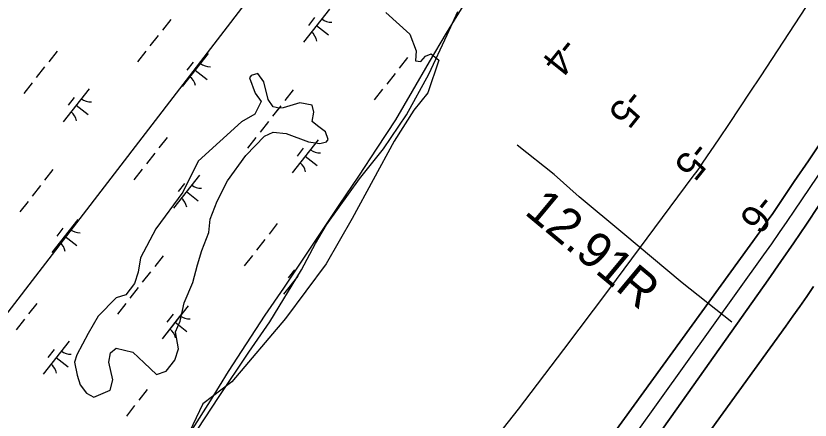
# Model space of a CAD drawing. Extents: x 3896831 to 3918110, y 171006 to 193349.
# Drawn here: x 3909609 to 3910553, y 184864 to 185345 of the extents above; entities that cross this region are included whole.
import ezdxf

# ---------------------------------------------------------------- set-up
doc = ezdxf.new("R2010")
doc.units = 0
for name, color, linetype in [('V-GRID-MAJR', 7, 'Continuous'), ('V-LEVE-TOET', 7, 'Continuous'), ('V-RIVR-EDGE', 7, 'Continuous'), ('V-RIVR-RANG', 7, 'Continuous'), ('V-RRAP-FSHR', 7, 'Continuous'), ('V-STRM-FMON', 7, 'Continuous'), ('V-TOPO-DPTH', 7, 'Continuous'), ('V-TOPO-MINR', 7, 'Continuous'), ('V-TOPO-SHOR', 7, 'Continuous'), ('V-UTIL-LINE', 7, 'Continuous'), ('V-WETL-SWMP', 7, 'Continuous')]:
    doc.layers.add(name, color=color, linetype=linetype)

msp = doc.modelspace()

# ---------------------------------------------------------------- linework, layer by layer
at = {"layer": 'V-GRID-MAJR'}
msp.add_spline([(3909752.76, 175802.03), (3909660.52, 181175.42), (3909556.5, 187235.56), (3909500.71, 190486.24)], degree=3, dxfattribs=at)
at = {"layer": 'V-LEVE-TOET'}
msp.add_lwpolyline([(3910460.05, 184980.66), (3910400.96, 185027.6), (3910330.61, 185086.7), (3910278.78, 185130.01), (3910249.1, 185156.54), (3910205.02, 185191.51)], dxfattribs=at)
at = {"layer": 'V-RIVR-EDGE'}
msp.add_lwpolyline([(3910048.66, 185349.22), (3910077.46, 185323.2), (3910084.9, 185303.69), (3910083.97, 185291.61), (3910090.47, 185290.68), (3910096.05, 185297.19), (3910102.55, 185299.97), (3910111.84, 185292.54), (3910098.84, 185253.51), (3910082.11, 185233.07), (3910058.88, 185195.9), (3910008.7, 185103.91), (3909978.04, 185050.02), (3909929.72, 184984.97), (3909865.6, 184909.71), (3909831.22, 184883.69), (3909780.12, 184775.9)], dxfattribs=at)
at = {"layer": 'V-RRAP-FSHR'}
for points in [[(3910547.98, 185844.95), (3910521.58, 185814.9), (3910494.89, 185785.11), (3910468.19, 185755.33), (3910441.49, 185725.54), (3910414.79, 185695.76), (3910388.97, 185665.97), (3910256.57, 185522.15), (3910231.67, 185490.71), (3910206.77, 185459.41), (3910183.36, 185427.59), (3910162.46, 185392.95), (3910141.57, 185358.84), (3910120.68, 185324.73), (3910100.22, 185290.36), (3910080.25, 185255.71)], [(3910080.25, 185255.71), (3910060.27, 185221.52), (3910038.26, 185187.66), (3910016.39, 185154.4), (3909993.82, 185121.14), (3909971.6, 185087.88), (3909949.38, 185054.62), (3909927.16, 185021.36), (3909904.94, 184988.99), (3909882.72, 184954.84), (3909861.26, 184921.87), (3909839.91, 184887.26), (3909818.56, 184853.44)]]:
    msp.add_lwpolyline(points, dxfattribs=at)
at = {"layer": 'V-TOPO-DPTH'}
for points in [[(3910038.98, 184460.92), (3910493.25, 185088.11), (3910496.97, 185093.29), (3910500.65, 185098.48), (3910504.29, 185103.71), (3910507.9, 185108.96), (3910534.42, 185147.9), (3910551.18, 185172.69), (3910567.82, 185197.56)], [(3910563.74, 185119.4), (3910548.8, 185097.18), (3910533.74, 185075.05), (3910518.5, 185053.03), (3910503.14, 185031.1), (3910401.5, 184887.19), (3910346.24, 184809.19)], [(3910346.24, 184809.19), (3910401.5, 184887.19), (3910503.14, 185031.1), (3910518.5, 185053.03), (3910533.74, 185075.05), (3910548.8, 185097.18), (3910563.74, 185119.4)], [(3910557.39, 185023.04), (3910549.2, 185011.21), (3910540.95, 184999.42), (3910532.61, 184987.69), (3910524.23, 184975.99), (3910114.63, 184408.69)], [(3910114.63, 184408.69), (3910524.23, 184975.99), (3910532.61, 184987.69), (3910540.95, 184999.42), (3910549.2, 185011.21), (3910557.39, 185023.04)]]:
    msp.add_lwpolyline(points, dxfattribs=at)
at = {"layer": 'V-TOPO-MINR'}
for points in [[(3910839.74, 185802.62), (3910493.76, 185272.82), (3910481.57, 185254.25), (3910469.32, 185235.74), (3910456.97, 185217.28), (3910444.56, 185198.86), (3910425.06, 185170.07), (3910422.33, 185166.1), (3910419.57, 185162.16), (3910416.76, 185158.25), (3910413.91, 185154.37), (3910313.46, 185019.22), (3910259.98, 184948.08), (3910205.97, 184877.34), (3910151.17, 184807.22)], [(3910597.48, 185207.16), (3910534.62, 185113.89), (3910525.57, 185100.57), (3910516.43, 185087.3), (3910507.19, 185074.11), (3910497.88, 185060.98), (3910221.56, 184674.72)], [(3910567.82, 185197.56), (3910551.18, 185172.69), (3910534.42, 185147.9), (3910507.9, 185108.96), (3910504.29, 185103.71), (3910500.65, 185098.48), (3910496.97, 185093.29), (3910493.25, 185088.11), (3910038.98, 184460.92)], [(3910563.74, 185119.4), (3910548.8, 185097.18), (3910533.74, 185075.05), (3910518.5, 185053.03), (3910503.14, 185031.1), (3910401.5, 184887.19), (3910346.24, 184809.19)], [(3910557.39, 185023.04), (3910549.2, 185011.21), (3910540.95, 184999.42), (3910532.61, 184987.69), (3910524.23, 184975.99), (3910114.63, 184408.69)]]:
    msp.add_lwpolyline(points, dxfattribs=at)
at = {"layer": 'V-TOPO-SHOR'}
msp.add_lwpolyline([(3909860.78, 185148.86), (3909882.25, 185178.98), (3909904.58, 185202.03), (3909914.76, 185206.85), (3909930.52, 185205.17), (3909956.85, 185195.21), (3909970.25, 185193.24), (3909978.36, 185195.42), (3909980.43, 185198.06), (3909976.93, 185207.21), (3909967.68, 185214.46), (3909961.07, 185219.64), (3909963.32, 185230.68), (3909961.14, 185238.79), (3909946.42, 185241.8), (3909926.8, 185235.83), (3909922.09, 185235.26), (3909914.73, 185236.76), (3909908.87, 185245.62), (3909903.93, 185266.55), (3909896.75, 185276.45), (3909888.64, 185274.27), (3909886.57, 185271.63), (3909893.57, 185253.33), (3909900.76, 185243.44), (3909893.04, 185228.15), (3909877.39, 185219.07), (3909825.65, 185172.12), (3909807.4, 185135.21), (3909775.56, 185091.88), (3909757.02, 185057.33), (3909754.31, 185040.25), (3909749.98, 185026.56), (3909739.62, 185013.34), (3909728.12, 185009.56), (3909706.82, 184987.83), (3909694.96, 184967.25), (3909681.31, 184941.67), (3909678.78, 184932.99), (3909681.82, 184917.8), (3909685.6, 184906.3), (3909692.78, 184896.4), (3909701.75, 184891.51), (3909721.08, 184899.83), (3909724.37, 184912.2), (3909719.44, 184933.13), (3909721.69, 184944.17), (3909728.19, 184949.75), (3909747.91, 184944.96), (3909761.42, 184932.24), (3909776.25, 184918.48), (3909787.75, 184922.27), (3909798.11, 184935.49), (3909802.43, 184949.18), (3909798.83, 184969.08), (3909804.47, 184981.72), (3909808.97, 185003.81), (3909819.23, 185027.78), (3909825.05, 185048.82), (3909830.12, 185066.19), (3909838.3, 185087.52), (3909839.98, 185103.27), (3909848.16, 185124.6)], close=True, dxfattribs=at)
at = {"layer": 'V-UTIL-LINE'}
msp.add_lwpolyline([(3902278.53, 176090.12), (3904647.13, 178894.74), (3905719.49, 180143.85), (3906520.81, 181098.36), (3907322.13, 182041.09), (3907534.24, 182300.34), (3908040.96, 182924.9), (3909513.97, 184881.06), (3910138.53, 185694.16), (3909821.79, 185935.47), (3909829.34, 185945.1), (3909882.67, 185906.96)], dxfattribs=at)
at = {"layer": 'V-WETL-SWMP'}
for p, q in [((3909981.91, 185353.33), (3909951.07, 185313.98)), ((3910121.66, 185322.58), (3910134.56, 185350.42)), ((3909793.05, 185340.89), (3909783.18, 185328.29)), ((3909964.12, 185343.14), (3909956.72, 185333.69)), ((3909966.49, 185333.65), (3909980.66, 185322.55)), ((3909778.25, 185322), (3909768.38, 185309.4)), ((3910100.04, 185275.84), (3910121.66, 185322.58)), ((3909657.98, 185303.24), (3909648.11, 185290.64)), ((3909763.44, 185303.11), (3909753.57, 185290.51)), ((3909837.58, 185300.37), (3909806.73, 185261.02)), ((3910074.62, 185295.54), (3910064.75, 185282.94)), ((3909643.18, 185284.35), (3909633.31, 185271.76)), ((3909819.78, 185290.18), (3909812.38, 185280.73)), ((3909822.16, 185280.7), (3909836.32, 185269.59)), ((3910059.82, 185276.65), (3910049.95, 185264.06)), ((3910073.46, 185227.28), (3910100.04, 185275.84)), ((3909628.37, 185265.46), (3909618.5, 185252.87)), ((3909696.19, 185258.42), (3909665.34, 185219.07)), ((3909938.78, 185257.17), (3909928.91, 185244.57)), ((3910045.01, 185257.76), (3910035.14, 185245.17)), ((3909678.39, 185248.23), (3909670.99, 185238.78)), ((3909680.77, 185238.75), (3909694.93, 185227.64)), ((3909923.97, 185238.28), (3909914.1, 185225.68)), ((3909921.67, 185235.34), (3909914.1, 185225.68)), ((3909909.17, 185219.39), (3909899.3, 185206.8)), ((3909909.17, 185219.39), (3909899.3, 185206.8)), ((3910046.1, 185186.88), (3910073.46, 185227.28)), ((3909788.9, 185200.63), (3909779.03, 185188.04)), ((3909894.36, 185200.5), (3909884.49, 185187.91)), ((3909894.36, 185200.5), (3909884.49, 185187.91)), ((3909968.5, 185197.76), (3909937.65, 185158.41)), ((3909968.5, 185197.76), (3909965.5, 185193.94)), ((3909774.09, 185181.74), (3909764.22, 185169.15)), ((3909950.7, 185187.57), (3909943.3, 185178.12)), ((3910017.63, 185151.09), (3910046.1, 185186.88)), ((3909953.07, 185178.09), (3909967.24, 185166.98)), ((3909653.05, 185162.26), (3909643.18, 185149.67)), ((3909759.29, 185162.85), (3909749.42, 185150.26)), ((3909827.11, 185155.81), (3909796.26, 185116.46)), ((3909827.11, 185155.81), (3909796.26, 185116.46)), ((3909638.25, 185143.37), (3909628.38, 185130.78)), ((3909809.31, 185145.62), (3909801.91, 185136.17)), ((3909978.31, 185096.37), (3910017.63, 185151.09)), ((3909811.68, 185136.14), (3909825.85, 185125.03)), ((3909811.68, 185136.14), (3909825.85, 185125.03)), ((3909623.44, 185124.48), (3909613.57, 185111.89)), ((3909682.77, 185102.85), (3909651.93, 185063.5)), ((3909919.82, 185098.02), (3909909.95, 185085.43)), ((3909965.35, 185074.23), (3909978.31, 185096.37)), ((3909664.98, 185092.66), (3909657.58, 185083.22)), ((3909667.35, 185083.18), (3909681.52, 185072.07)), ((3909905.01, 185079.13), (3909895.14, 185066.54)), ((3909948.57, 185042.81), (3909965.35, 185074.23)), ((3909783.97, 185059.65), (3909774.1, 185047.06)), ((3909783.97, 185059.65), (3909774.1, 185047.06)), ((3909890.21, 185060.24), (3909880.34, 185047.65)), ((3909769.17, 185040.76), (3909759.3, 185028.17)), ((3909769.17, 185040.76), (3909759.3, 185028.17)), ((3909911.1, 184981), (3909948.57, 185042.81)), ((3909940.23, 185043.01), (3909932.83, 185033.57)), ((3909944.13, 185035.47), (3909927.18, 185013.85)), ((3909942.6, 185033.53), (3909942.84, 185033.35)), ((3909754.36, 185021.87), (3909744.49, 185009.28)), ((3909754.36, 185021.87), (3909744.49, 185009.28)), ((3909634.09, 185003.11), (3909624.22, 184990.52)), ((3909739.56, 185002.98), (3909729.69, 184990.39)), ((3909739.56, 185002.98), (3909729.69, 184990.39)), ((3909813.69, 185000.25), (3909782.85, 184960.89)), ((3909619.29, 184984.22), (3909609.42, 184971.63)), ((3909806.33, 184990.86), (3909782.85, 184960.89)), ((3909795.9, 184990.05), (3909788.49, 184980.61)), ((3909795.9, 184990.05), (3909788.49, 184980.61)), ((3909798.27, 184980.57), (3909812.44, 184969.47)), ((3909798.27, 184980.57), (3909802.48, 184977.27)), ((3909885.83, 184944.89), (3909911.1, 184981)), ((3909672.3, 184958.3), (3909641.46, 184918.94)), ((3909654.51, 184948.1), (3909647.1, 184938.66)), ((3909849.7, 184891.26), (3909885.83, 184944.89)), ((3909656.88, 184938.62), (3909671.04, 184927.52)), ((3909765.01, 184900.5), (3909755.14, 184887.91)), ((3909825.86, 184854.1), (3909849.7, 184891.26)), ((3909750.21, 184881.61), (3909740.34, 184869.02))]:
    msp.add_line(p, q, dxfattribs=at)
msp.add_lwpolyline([(3909860.78, 185148.86), (3909882.25, 185178.98), (3909904.58, 185202.03), (3909914.76, 185206.85), (3909930.52, 185205.17), (3909956.85, 185195.21), (3909970.25, 185193.24), (3909978.36, 185195.42), (3909980.43, 185198.06), (3909976.93, 185207.21), (3909967.68, 185214.46), (3909961.07, 185219.64), (3909963.32, 185230.68), (3909961.14, 185238.79), (3909946.42, 185241.8), (3909926.8, 185235.83), (3909922.09, 185235.26), (3909914.73, 185236.76), (3909908.87, 185245.62), (3909903.93, 185266.55), (3909896.75, 185276.45), (3909888.64, 185274.27), (3909886.57, 185271.63), (3909893.57, 185253.33), (3909900.76, 185243.44), (3909893.04, 185228.15), (3909877.39, 185219.07), (3909825.65, 185172.12), (3909807.4, 185135.21), (3909775.56, 185091.88), (3909757.02, 185057.33), (3909754.31, 185040.25), (3909749.98, 185026.56), (3909739.62, 185013.34), (3909728.12, 185009.56), (3909706.82, 184987.83), (3909694.96, 184967.25), (3909681.31, 184941.67), (3909678.78, 184932.99), (3909681.82, 184917.8), (3909685.6, 184906.3), (3909692.78, 184896.4), (3909701.75, 184891.51), (3909721.08, 184899.83), (3909724.37, 184912.2), (3909719.44, 184933.13), (3909721.69, 184944.17), (3909728.19, 184949.75), (3909747.91, 184944.96), (3909761.42, 184932.24), (3909776.25, 184918.48), (3909787.75, 184922.27), (3909798.11, 184935.49), (3909802.43, 184949.18), (3909798.83, 184969.08), (3909804.47, 184981.72), (3909808.97, 185003.81), (3909819.23, 185027.78), (3909825.05, 185048.82), (3909830.12, 185066.19), (3909838.3, 185087.52), (3909839.98, 185103.27), (3909848.16, 185124.6)], close=True, dxfattribs=at)
for centre, start, end in [((3909983.72, 185355.25), 231.14028, 272.68394), ((3909949.64, 185311.77), 11.14028, 52.68394), ((3909839.38, 185302.29), 231.14028, 272.68394), ((3909805.3, 185258.81), 11.14028, 52.68394), ((3909697.99, 185260.34), 231.14028, 272.68394), ((3909663.91, 185216.86), 11.14028, 52.68394), ((3909970.3, 185199.68), 231.14028, 272.68394), ((3909936.22, 185156.2), 11.14028, 52.68394), ((3909828.91, 185157.73), 231.14028, 272.68394), ((3909828.91, 185157.73), 231.14028, 272.68394), ((3909794.83, 185114.25), 11.14028, 52.68394), ((3909794.83, 185114.25), 11.14028, 52.68394), ((3909684.58, 185104.77), 231.14028, 272.68394), ((3909650.5, 185061.29), 11.14028, 52.68394), ((3909925.75, 185011.64), 47.78853, 52.68394), ((3909815.49, 185002.16), 231.14028, 272.68394), ((3909815.49, 185002.16), 231.14028, 236.06829), ((3909781.42, 184958.68), 11.14028, 52.68394), ((3909781.42, 184958.68), 11.14028, 52.68394), ((3909674.1, 184960.21), 231.14028, 272.68394), ((3909640.03, 184916.73), 11.14028, 52.68394)]:
    msp.add_arc(centre, 17.62, start, end, dxfattribs=at)

# ---------------------------------------------------------------- texts
at = {"layer": 'V-RIVR-RANG'}
for s, p in [('-4', (3910257.96, 185322.35)), ('-5', (3910336.74, 185260.75)), ('-5', (3910414.96, 185198.44)), ('-6', (3910492.67, 185135.51))]:
    msp.add_text(s, height=33.5, rotation=231.30833, dxfattribs=at).set_placement(p)
at = {"layer": 'V-STRM-FMON'}
msp.add_text('12.91R', height=42, rotation=320.17621, dxfattribs=at).set_placement((3910212.41, 185110.24))

doc.saveas('drawing.dxf')
